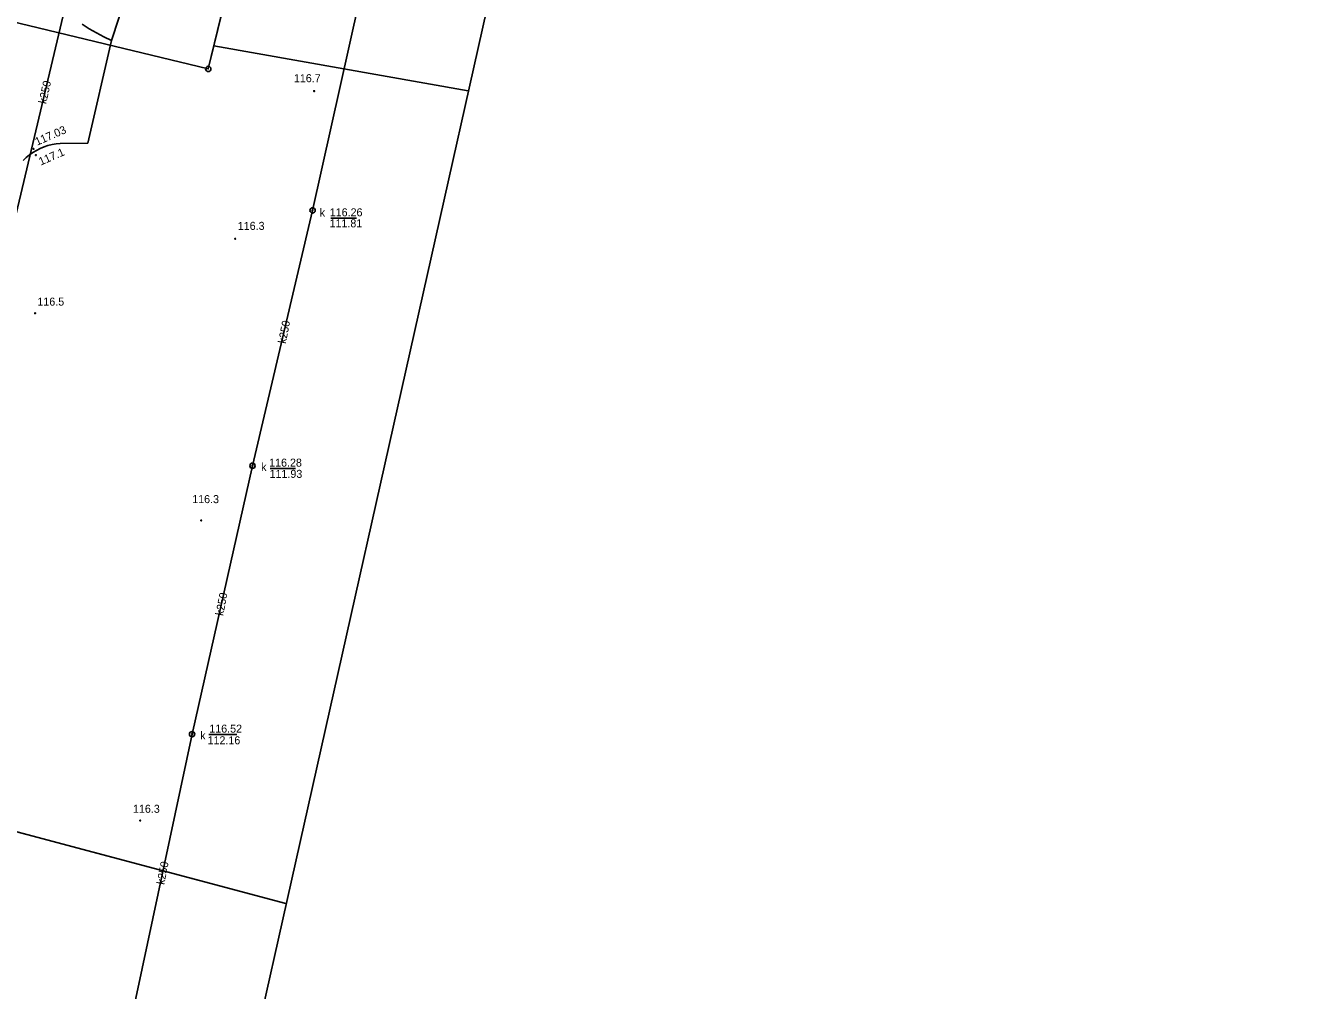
# Model space of a CAD drawing. Extents: x 6424617 to 6425697, y 5665845 to 5667190.
# Drawn here: x 6425428.8 to 6425548.5, y 5666387.6 to 5666478.1 of the extents above; entities that cross this region are included whole.
import ezdxf

# ---------------------------------------------------------------- set-up
doc = ezdxf.new("R2010")
doc.units = 0
for name, color, linetype in [('Warstwa 1', 7, 'Continuous'), ('Warstwa 10', 7, 'Continuous'), ('Warstwa 12', 7, 'Continuous'), ('Warstwa 13', 7, 'Continuous'), ('Warstwa 14', 7, 'Continuous'), ('Warstwa 15', 7, 'Continuous'), ('Warstwa 25', 7, 'Continuous'), ('Warstwa 4', 7, 'Continuous'), ('Warstwa 5', 7, 'Continuous'), ('Warstwa 6', 7, 'Continuous'), ('Warstwa 63', 7, 'Continuous'), ('Warstwa 8', 7, 'Continuous'), ('Warstwa 9', 7, 'Continuous')]:
    doc.layers.add(name, color=color, linetype=linetype)

msp = doc.modelspace()

# ---------------------------------------------------------------- linework, layer by layer
at = {"layer": 'Warstwa 1'}
for p, q in [((6425446.47, 5666476.18), (6425449.12, 5666487.12)), ((6425446.47, 5666476.18), (6425449.12, 5666487.12)), ((6425426.5, 5666478.71), (6425445.94, 5666474)), ((6425426.5, 5666478.71), (6425445.94, 5666474)), ((6425445.94, 5666474), (6425446.47, 5666476.18)), ((6425445.94, 5666474), (6425446.47, 5666476.18)), ((6425446.47, 5666476.18), (6425470.3, 5666471.96)), ((6425446.47, 5666476.18), (6425470.3, 5666471.96)), ((6425420.81, 5666404.42), (6425453.22, 5666395.78)), ((6425420.81, 5666404.42), (6425453.22, 5666395.78))]:
    msp.add_line(p, q, dxfattribs=at)
at = {"layer": 'Warstwa 10'}
msp.add_circle((6425445.94, 5666474), 0.25, dxfattribs=at)
at = {"layer": 'Warstwa 12'}
for points in [[(6425407.79, 5666377.5), (6425413.08, 5666398.74), (6425423.49, 5666441.83), (6425434.17, 5666486.83), (6425447.14, 5666536.01)], [(6425465.24, 5666503.46), (6425455.71, 5666460.74), (6425450.08, 5666436.81), (6425444.42, 5666411.66), (6425438.64, 5666384.56)]]:
    msp.add_lwpolyline(points, dxfattribs=at)
at = {"layer": 'Warstwa 13'}
for centre in [(6425455.86, 5666471.93), (6425429.78, 5666465.93), (6425448.47, 5666458.09), (6425429.7, 5666451.11), (6425445.28, 5666431.69), (6425439.56, 5666403.56)]:
    msp.add_circle(centre, 0.045, dxfattribs=at)
at = {"layer": 'Warstwa 14'}
for p, q in [((6425457.41, 5666460.03), (6425459.82, 5666460.03)), ((6425451.74, 5666436.56), (6425454.11, 5666436.56)), ((6425445.98, 5666411.62), (6425448.62, 5666411.62))]:
    msp.add_line(p, q, dxfattribs=at)
for centre in [(6425455.71, 5666460.74), (6425450.08, 5666436.81), (6425444.42, 5666411.66)]:
    msp.add_circle(centre, 0.045, dxfattribs=at)
at = {"layer": 'Warstwa 25'}
msp.add_circle((6425429.56, 5666466.5), 0.045, dxfattribs=at)
at = {"layer": 'Warstwa 4'}
for centre in [(6425455.71, 5666460.74), (6425450.08, 5666436.81), (6425444.42, 5666411.66)]:
    msp.add_circle(centre, 0.25, dxfattribs=at)
at = {"layer": 'Warstwa 6'}
msp.add_lwpolyline([(6425445.94, 5666474), (6425449.12, 5666487.12), (6425471.27, 5666493.58), (6425489.08, 5666567.11), (6425449.85, 5666574.92), (6425446.55, 5666561.32), (6425426.5, 5666478.71)], close=True, dxfattribs=at)
for points in [[(6425491.53, 5666566.63), (6425489.08, 5666567.11), (6425471.27, 5666493.58), (6425449.12, 5666487.12), (6425445.94, 5666474), (6425426.5, 5666478.71), (6425414.84, 5666481.54), (6425403.05, 5666432.95), (6425420.81, 5666404.42), (6425453.22, 5666395.78)], [(6425434.11, 5666478.21), (6425434.77, 5666477.77), (6425435.45, 5666477.37), (6425436.16, 5666477), (6425436.88, 5666476.67), (6425434.64, 5666467.06), (6425432.07, 5666467.02), (6425431.68, 5666466.98), (6425431.29, 5666466.91), (6425430.91, 5666466.82), (6425430.54, 5666466.7), (6425430.18, 5666466.54), (6425429.83, 5666466.37), (6425429.49, 5666466.17), (6425429.17, 5666465.94), (6425428.87, 5666465.69), (6425428.58, 5666465.42)], [(6425453.22, 5666395.78), (6425420.81, 5666404.42), (6425403.05, 5666432.95), (6425391.45, 5666385.13), (6425447.93, 5666372.17)]]:
    msp.add_lwpolyline(points, dxfattribs=at)
at = {"layer": 'Warstwa 63'}
msp.add_lwpolyline([(6425341.16, 5665895.98), (6425588.9, 5667000.93), (6424898.31, 5667155.76), (6424650.57, 5666050.81)], close=True, dxfattribs=at)
at = {"layer": 'Warstwa 8'}
for p, q in [((6425434.11, 5666478.21), (6425434.77, 5666477.77)), ((6425434.77, 5666477.77), (6425435.45, 5666477.37)), ((6425435.45, 5666477.37), (6425436.16, 5666477)), ((6425434.64, 5666467.06), (6425436.88, 5666476.67)), ((6425436.16, 5666477), (6425436.88, 5666476.67)), ((6425430.18, 5666466.54), (6425430.54, 5666466.7)), ((6425430.54, 5666466.7), (6425430.91, 5666466.82)), ((6425430.91, 5666466.82), (6425431.29, 5666466.91)), ((6425431.29, 5666466.91), (6425431.68, 5666466.98)), ((6425431.68, 5666466.98), (6425432.07, 5666467.02)), ((6425432.07, 5666467.02), (6425434.64, 5666467.06)), ((6425428.58, 5666465.42), (6425428.87, 5666465.69)), ((6425428.87, 5666465.69), (6425429.17, 5666465.94)), ((6425429.17, 5666465.94), (6425429.49, 5666466.17)), ((6425429.49, 5666466.17), (6425429.83, 5666466.37)), ((6425429.83, 5666466.37), (6425430.18, 5666466.54))]:
    msp.add_line(p, q, dxfattribs=at)
at = {"layer": 'Warstwa 9'}
for p, q in [((6425436.88, 5666476.67), (6425439.06, 5666483.41)), ((6425434.11, 5666478.21), (6425434.77, 5666477.77)), ((6425434.77, 5666477.77), (6425435.45, 5666477.37)), ((6425435.45, 5666477.37), (6425436.16, 5666477)), ((6425436.16, 5666477), (6425436.88, 5666476.67))]:
    msp.add_line(p, q, dxfattribs=at)

# ---------------------------------------------------------------- texts
at = {"layer": 'Warstwa 13'}
for s, rotation, p in [('k250', 77.3493, (6425430.74, 5666470.68)), ('117.1', 23.6173, (6425430.24, 5666464.94)), ('k250', 78.9421, (6425453.2, 5666448.21)), ('k250', 78.9421, (6425447.33, 5666422.71)), ('k250', 78.9421, (6425441.81, 5666397.51))]:
    msp.add_text(s, height=0.75, rotation=rotation, dxfattribs=at).set_placement(p)
for s, p in [('116.7', (6425453.96, 5666472.76)), ('116.3', (6425448.7, 5666458.92)), ('116.5', (6425429.92, 5666451.82)), ('116.3', (6425444.43, 5666433.31)), ('116.3', (6425438.88, 5666404.29))]:
    msp.add_text(s, height=0.75, dxfattribs=at).set_placement(p)
at = {"layer": 'Warstwa 14'}
for s, p in [('111.81', (6425457.3, 5666459.16)), ('111.93', (6425451.68, 5666435.68)), ('112.16', (6425445.87, 5666410.71))]:
    msp.add_text(s, height=0.75, dxfattribs=at).set_placement(p)
at = {"layer": 'Warstwa 15'}
for s, p in [('116.26', (6425457.32, 5666460.19)), ('116.28', (6425451.64, 5666436.73)), ('116.52', (6425446.03, 5666411.8))]:
    msp.add_text(s, height=0.75, dxfattribs=at).set_placement(p)
at = {"layer": 'Warstwa 25'}
msp.add_text('117.03', height=0.75, rotation=23.6173, dxfattribs=at).set_placement((6425429.89, 5666466.8))
at = {"layer": 'Warstwa 5'}
for p in [(6425456.38, 5666460.17), (6425450.89, 5666436.33), (6425445.18, 5666411.16)]:
    msp.add_text('k', height=0.75, dxfattribs=at).set_placement(p)

doc.saveas('drawing.dxf')
